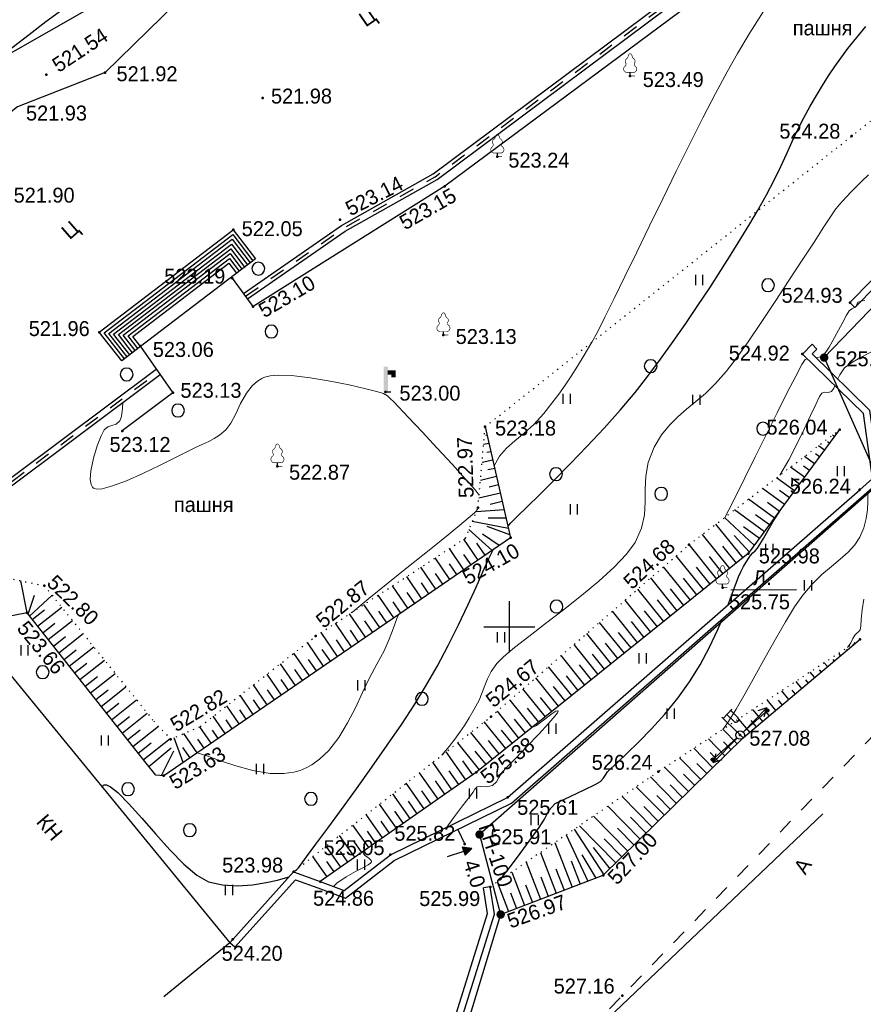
# Model space of a CAD drawing. Header units: millimetres. Extents: x -1999051 to 910003, y -179169 to 459591.
# Tile 367 of 656: x -1776276 to -1726781, y -35450 to 22313. Entities that reach past the tile are written whole.
import ezdxf

# ---------------------------------------------------------------- set-up
doc = ezdxf.new("R2010")
doc.units = ezdxf.units.MM
for name, pattern in [('Д_ТРОТ_ТРУБА', [3, 1.5, -1.5]), ('ДОРОГИ_СТРОЯЩ', [9, 8, -1]), ('Контура низ откосов  Штриховая 0.1-0.5 - - - - - - -', [0.6, 0.1, -0.5])]:
    doc.linetypes.add(name, pattern=pattern)
for name, color, linetype in [('(001) Сетка', 92, 'Continuous'), ('(004) Точки рельефа', 7, 'Continuous'), ('(004a) Точки рельефа (отк.)', 7, 'Continuous'), ('(007) Здания', 7, 'Continuous'), ('(011) Колодцы', 7, 'Continuous'), ('(013) Газ', 30, 'ИК_Газопровод -------г--------'), ('(022) Возд. Линии', 7, 'Continuous'), ('(025) Дорога', 7, 'Continuous'), ('(028) Гидротехн.', 7, 'Continuous'), ('(031) Горизонтали', 42, 'Continuous'), ('(035) Откосы', 7, 'Continuous'), ('(036) Растительность', 7, 'Continuous'), ('(038) Деревья', 7, 'Continuous'), ('(039) Земля', 7, 'Continuous'), ('(040) Ограда', 7, 'Continuous')]:
    doc.layers.add(name, color=color, linetype=linetype)
doc.layers.add('(032) Горизонтали утолщенные', color=32, linetype='Continuous', lineweight=30)
doc.styles.add('BM-431', font='txt')
doc.styles.add('D-431', font='txt')
doc.styles.add('P-131', font='txt')
doc.styles.add('S', font='txtwr', dxfattribs={"oblique": 15})
doc.styles.get("Standard").update_dxf_attribs({"font": 'isocpeui.ttf'})
doc.linetypes.add('GAZ_VOZDUSH', pattern='A,1,-2,["~",Standard,S=3,R=0,X=-1.5,Y=-1.5],-1,10', length=14)
doc.linetypes.add('ИК_Газопровод -------г--------', pattern='A,9,-0.6,["Г",Standard,S=1.2,R=0,X=0,Y=-0.6],-1.2', length=10.8)
doc.linetypes.add('ОГРАДА_БЕТ', pattern='A,4,["|",Standard,S=0.8,R=0,X=0,Y=-0.8],4', length=8)
doc.linetypes.add('ОТКОСЫ_НЕУКР', pattern='A,0.5,["|",Standard,S=1.2,R=0,X=0,Y=-1.2],1,["|",Standard,S=0.5,R=0,X=0,Y=-0.5],0.5', length=2)
doc.linetypes.add('ПОДПОРНАЯ СТЕНКА', pattern='A,2,["V",Standard,S=1.2,R=0,X=0,Y=-1.2],0.2,["V",Standard,S=0.8,R=0,X=0,Y=-0.8],0.25,["V",Standard,S=0.3,R=0,X=0,Y=-0.3],0.25', length=2.7)

# ---------------------------------------------------------------- blocks, each defined once
blk = doc.blocks.new('d')
at = {"layer": '(038) Деревья'}
blk.add_ellipse((0, 0), major_axis=(0.265, 0.265), ratio=1, start_param=5.497787, end_param=11.780972, dxfattribs=at)
blk = doc.blocks.new('I04010')
for p, q in [((-0.412273, 0.007146), (-0.412273, 1.207146)), ((0.387727, 1.207146), (0.387727, 0.007146))]:
    blk.add_line(p, q)
blk = doc.blocks.new('Setka')
at = {"layer": '(001) Сетка'}
for p, q in [((0, 1.5), (0, -1.5)), ((-1.5, 0), (1.5, 0))]:
    blk.add_line(p, q, dxfattribs=at)
blk = doc.blocks.new('karagach-flat-10-flat-1-flat-1')
at = {"layer": '(038) Деревья', "const_width": 0.0375}
for points in [[(-0.208, 1.009, 0.181567), (-0.117, 1.159, 0.303004)], [(0, 1.312, 0.246034), (-0.117, 1.159, 0.489079)], [(0, 1.312, -0.246034), (0.117, 1.159, -0.489079)], [(0.208, 1.009, -0.181567), (0.117, 1.159, -0.303004)], [(-0.315, 0.559, 0.626949), (-0.218, 0.206, 0.702465)], [(-0.315, 0.559, 0.383603), (-0.255, 0.753, 0.352912)], [(-0.208, 1.009, 0.430853), (-0.255, 0.753, 0.548276)], [(0.208, 1.009, -0.430853), (0.255, 0.753, -0.548276)], [(0.315, 0.559, -0.626949), (0.218, 0.206, -0.702465)], [(0.315, 0.559, -0.383603), (0.255, 0.753, -0.352912)]]:
    blk.add_lwpolyline(points, format="xyb", dxfattribs=at)
for points in [[(0, 0.206), (-0.218, 0.206)], [(0, 0), (0, 0.206)], [(0, 0.206), (0.218, 0.206)], [(0, 0), (0.281, 0)]]:
    blk.add_lwpolyline(points, dxfattribs=at)
at = {"layer": '(038) Деревья'}
blk.add_lwpolyline([(0, 0), (0, 0.206)], dxfattribs=at)
blk = doc.blocks.new('karagach-flat-39')
at = {"layer": '(038) Деревья', "const_width": 0.0375}
for points in [[(-0.208, 1.009, 0.181567), (-0.117, 1.159, 0.303004)], [(0, 1.312, 0.246034), (-0.117, 1.159, 0.489079)], [(0, 1.312, -0.246034), (0.117, 1.159, -0.489079)], [(0.208, 1.009, -0.181567), (0.117, 1.159, -0.303004)], [(-0.315, 0.559, 0.626949), (-0.218, 0.206, 0.702465)], [(-0.315, 0.559, 0.383603), (-0.255, 0.753, 0.352912)], [(-0.208, 1.009, 0.430853), (-0.255, 0.753, 0.548276)], [(0.208, 1.009, -0.430853), (0.255, 0.753, -0.548276)], [(0.315, 0.559, -0.626949), (0.218, 0.206, -0.702465)], [(0.315, 0.559, -0.383603), (0.255, 0.753, -0.352912)]]:
    blk.add_lwpolyline(points, format="xyb", dxfattribs=at)
for points in [[(0, 0.206), (-0.218, 0.206)], [(0, 0), (0, 0.206)], [(0, 0.206), (0.218, 0.206)], [(0, 0), (0.281, 0)]]:
    blk.add_lwpolyline(points, dxfattribs=at)
at = {"layer": '(038) Деревья'}
blk.add_lwpolyline([(0, 0), (0, 0.206)], dxfattribs=at)
blk = doc.blocks.new('s3-flat-12')
at = {"layer": '(022) Возд. Линии'}
h = blk.add_hatch(dxfattribs=at)
h.set_pattern_fill('ACET-2D-ANSI31', color=256, scale=0.01, angle=42.10705, style=0)
h.set_pattern_definition([(87.10704536, (-32363.724473, -79693.817726), (-0.031709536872, 0.001602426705), [])])
edge = h.paths.add_edge_path()
edge.add_arc((1.41, 1.274), 0.1, 0, 360)
blk.add_lwpolyline([(0, 0), (1.484, 1.341)], dxfattribs=at)
blk.add_circle((1.41, 1.274), 0.1, dxfattribs=at)
blk = doc.blocks.new('s4-flat-12')
at = {"layer": '(022) Возд. Линии'}
h = blk.add_hatch(dxfattribs=at)
h.set_pattern_fill('ACET-2D-ANSI31', color=256, scale=0.01, angle=222.10705, style=0)
h.set_pattern_definition([(267.10704536, (-32363.354527, -79693.48337), (0.031709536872, -0.001602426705), [])])
edge = h.paths.add_edge_path()
edge.add_arc((-1.41, -1.274), 0.1, 0, 360)
blk.add_lwpolyline([(0, 0), (-1.484, -1.341)], dxfattribs=at)
blk.add_circle((-1.41, -1.274), 0.1, dxfattribs=at)
blk = doc.blocks.new('prov-s-flat-9')
at = {"layer": '(022) Возд. Линии'}
for name, p in [('s3-flat-12', (0.184, 0.166)), ('s4-flat-12', (-0.186, -0.168))]:
    blk.add_blockref(name, p, dxfattribs=at)
blk = doc.blocks.new('S2-flat-9')
at = {"layer": '(022) Возд. Линии'}
for p, q in [((0, 0), (1.4, 1.428)), ((1.4, 1.428), (0.872, 1.246)), ((1.4, 1.428), (1.229, 0.896))]:
    blk.add_line(p, q, dxfattribs=at)
blk = doc.blocks.new('S1-flat-9')
at = {"layer": '(022) Возд. Линии'}
for p, q in [((0, 0), (-1.4, -1.428)), ((-1.4, -1.428), (-1.229, -0.896)), ((-1.4, -1.428), (-0.872, -1.246))]:
    blk.add_line(p, q, dxfattribs=at)
blk = doc.blocks.new('f-flat-8')
at = {"layer": '(022) Возд. Линии'}
for points in [[(-1, 0.98), (-0.475, 1.516)], [(-0.179, 0.175), (-1.071, 1.05)]]:
    blk.add_lwpolyline(points, dxfattribs=at)
blk.add_lwpolyline([(-0.123, 0.803), (-0.123, 0.803, 0.414214), (-0.125, 1.033), (-0.545, 1.444), (-0.772, 1.212), (-0.353, 0.801, 0.414214)], format="xyb", close=True, dxfattribs=at)
blk.add_circle((0, 0), 0.25, dxfattribs=at)
blk = doc.blocks.new('karagach-flat-38-flat-1')
at = {"layer": '(038) Деревья', "const_width": 0.0375}
for points in [[(-0.208, 1.009, 0.181567), (-0.117, 1.159, 0.303004)], [(0, 1.312, 0.246034), (-0.117, 1.159, 0.489079)], [(0, 1.312, -0.246034), (0.117, 1.159, -0.489079)], [(0.208, 1.009, -0.181567), (0.117, 1.159, -0.303004)], [(-0.315, 0.559, 0.626949), (-0.218, 0.206, 0.702465)], [(-0.315, 0.559, 0.383603), (-0.255, 0.753, 0.352912)], [(-0.208, 1.009, 0.430853), (-0.255, 0.753, 0.548276)], [(0.208, 1.009, -0.430853), (0.255, 0.753, -0.548276)], [(0.315, 0.559, -0.626949), (0.218, 0.206, -0.702465)], [(0.315, 0.559, -0.383603), (0.255, 0.753, -0.352912)]]:
    blk.add_lwpolyline(points, format="xyb", dxfattribs=at)
for points in [[(0, 0.206), (-0.218, 0.206)], [(0, 0), (0, 0.206)], [(0, 0.206), (0.218, 0.206)], [(0, 0), (0.281, 0)]]:
    blk.add_lwpolyline(points, dxfattribs=at)
at = {"layer": '(038) Деревья'}
blk.add_lwpolyline([(0, 0), (0, 0.206)], dxfattribs=at)
blk = doc.blocks.new('karagach-flat-11-flat-1-flat-1-flat-1')
at = {"layer": '(038) Деревья', "const_width": 0.0375}
for points in [[(-0.208, 1.009, 0.181567), (-0.117, 1.159, 0.303004)], [(0, 1.312, 0.246034), (-0.117, 1.159, 0.489079)], [(0, 1.312, -0.246034), (0.117, 1.159, -0.489079)], [(0.208, 1.009, -0.181567), (0.117, 1.159, -0.303004)], [(-0.315, 0.559, 0.626949), (-0.218, 0.206, 0.702465)], [(-0.315, 0.559, 0.383603), (-0.255, 0.753, 0.352912)], [(-0.208, 1.009, 0.430853), (-0.255, 0.753, 0.548276)], [(0.208, 1.009, -0.430853), (0.255, 0.753, -0.548276)], [(0.315, 0.559, -0.626949), (0.218, 0.206, -0.702465)], [(0.315, 0.559, -0.383603), (0.255, 0.753, -0.352912)]]:
    blk.add_lwpolyline(points, format="xyb", dxfattribs=at)
for points in [[(0, 0.206), (-0.218, 0.206)], [(0, 0), (0, 0.206)], [(0, 0.206), (0.218, 0.206)], [(0, 0), (0.281, 0)]]:
    blk.add_lwpolyline(points, dxfattribs=at)
at = {"layer": '(038) Деревья'}
blk.add_lwpolyline([(0, 0), (0, 0.206)], dxfattribs=at)
blk = doc.blocks.new('karagach-flat-31-flat-1-flat-1')
at = {"layer": '(038) Деревья', "const_width": 0.0375}
for points in [[(-0.208, 1.009, 0.181567), (-0.117, 1.159, 0.303004)], [(0, 1.312, 0.246034), (-0.117, 1.159, 0.489079)], [(0, 1.312, -0.246034), (0.117, 1.159, -0.489079)], [(0.208, 1.009, -0.181567), (0.117, 1.159, -0.303004)], [(-0.315, 0.559, 0.626949), (-0.218, 0.206, 0.702465)], [(-0.315, 0.559, 0.383603), (-0.255, 0.753, 0.352912)], [(-0.208, 1.009, 0.430853), (-0.255, 0.753, 0.548276)], [(0.208, 1.009, -0.430853), (0.255, 0.753, -0.548276)], [(0.315, 0.559, -0.626949), (0.218, 0.206, -0.702465)], [(0.315, 0.559, -0.383603), (0.255, 0.753, -0.352912)]]:
    blk.add_lwpolyline(points, format="xyb", dxfattribs=at)
for points in [[(0, 0.206), (-0.218, 0.206)], [(0, 0), (0, 0.206)], [(0, 0.206), (0.218, 0.206)], [(0, 0), (0.281, 0)]]:
    blk.add_lwpolyline(points, dxfattribs=at)
at = {"layer": '(038) Деревья'}
blk.add_lwpolyline([(0, 0), (0, 0.206)], dxfattribs=at)
blk = doc.blocks.new('I03040-flat-2-flat-1-flat-1')
at = {"layer": '(028) Гидротехн.'}
blk.add_line((0, 0), (0.4, 0), dxfattribs=at)
for points in [[(-0.025, -0.005), (0.225, -0.005), (-0.025, 1.475), (0.225, 1.475)], [(0.2, 1.26), (0.2, 1.01), (0.68, 1.26), (0.43, 1.01)], [(0.68, 1.26), (0.43, 1.01), (0.68, 0.845), (0.43, 0.845)]]:
    blk.add_trace(points, dxfattribs=at)
at = {"color": 4, "style": 'S', "oblique": 15}
blk.add_attdef('Z', (0.982, -0.055), '', height=1, dxfattribs=at)
blk = doc.blocks.new('wef-flat-5')
at = {"layer": '(025) Дорога', "linetype": 'Д_ТРОТ_ТРУБА'}
blk.add_hatch(color=0, dxfattribs=at).paths.add_polyline_path([(-490372.002, 2189558.479), (-490371.843, 2189558.005), (-490371.449, 2189558.402)])
at = {"layer": '(022) Возд. Линии', "color": 0}
for points in [[(-490372.87, 2189557.924), (-490371.922, 2189558.242)], [(-490371.449, 2189558.402), (-490372.002, 2189558.479)]]:
    blk.add_lwpolyline(points, dxfattribs=at)
at = {"layer": '(025) Дорога', "color": 0, "linetype": 'Д_ТРОТ_ТРУБА'}
blk.add_lwpolyline([(-490372.002, 2189558.479), (-490371.843, 2189558.005)], dxfattribs=at)
blk.add_lwpolyline([(-490372.002, 2189558.479), (-490371.843, 2189558.005), (-490371.449, 2189558.402), (-490372.002, 2189558.479)], close=True, dxfattribs=at)
blk = doc.blocks.new('A$C05d28b1e')
at = {"layer": '(013) Газ', "linetype": 'ByBlock'}
h = blk.add_hatch(color=0, dxfattribs=at)
edge = h.paths.add_edge_path()
edge.add_arc((52809, 3628), 250, 0, 360)
h = blk.add_hatch(color=0, dxfattribs=at)
edge = h.paths.add_edge_path()
edge.add_arc((32593, -24350), 250, 0, 360)
h = blk.add_hatch(color=0, dxfattribs=at)
edge = h.paths.add_edge_path()
edge.add_arc((33828, -29046), 250, 0, 360)
at = {"layer": '(004) Точки рельефа', "color": 7, "linetype": 'ByBlock', "lineweight": -2}
for p in [(7178, 20220), (10621, 20343), (41426, 20152), (19861, 18857), (54422, 16617), (33634, 15419), (30550, 13678), (24396, 11726), (18144, 11127), (18092, 8284), (19304, 6618), (54321, 6856), (10276, 5118), (30468, 4951), (12686, 4301), (51535, 3837), (52809, 3628), (14604, 1565), (27091, 1615), (32919, -434), (11624, -675), (53716, -601), (20731, -2745), (54893, -4123), (32500, -5170), (34414, -6941), (44874, -7353), (48358, -7873), (7060, -9755), (46846, -9869), (6041, -11346), (22972, -12715), (54916, -12897), (33259, -17439), (14467, -18764), (47875, -18518), (32403, -20704), (43078, -20666), (14060, -20907), (34236, -22176), (32593, -24350), (27363, -25536), (21677, -26536), (39851, -26739), (33213, -27422), (33828, -29046), (18105, -30503), (40976, -33812)]:
    blk.add_point(p, dxfattribs=at)
at = {"layer": '(004a) Точки рельефа (отк.)', "color": 7, "linetype": 'ByBlock', "lineweight": -2}
for p in [(31725, -24913), (23239, -27111)]:
    blk.add_point(p, dxfattribs=at)
at = {"layer": '(007) Здания', "ltscale": 600}
blk.add_lwpolyline([(2606, -12012), (17930, -30698), (14064, -33868)], dxfattribs=at)
at = {"layer": '(013) Газ', "linetype": 'GAZ_VOZDUSH', "ltscale": 600, "flags": 128}
blk.add_lwpolyline([(139039, 153682), (138885, 152734), (135454, 145357), (130316, 142546), (115842, 109039), (104824, 79051), (99727, 68744), (82201, 34139), (52809, 3628), (56082, -3749), (32593, -24350), (33828, -29046), (31852, -35564), (-6995, -77251), (-10648, -79274), (-22017, -90450), (-29954, -94459), (-74554, -132816), (-76953, -135094)], dxfattribs=at)
at = {"layer": '(022) Возд. Линии', "color": 0, "ltscale": 600, "flags": 128}
blk.add_lwpolyline([(47328, -10002), (51177, -9987)], dxfattribs=at)
at = {"layer": '(025) Дорога', "ltscale": 600}
for p, q in [((10558, 5082), (18106, 10847)), ((10840, 5045), (18069, 10566)), ((18069, 10566), (19126, 9183)), ((18106, 10847), (19284, 9304)), ((11122, 5009), (18031, 10286)), ((11403, 4972), (17994, 10006)), ((17994, 10006), (18808, 8940)), ((18031, 10286), (18967, 9061)), ((11685, 4936), (17956, 9725)), ((11966, 4899), (17919, 9445)), ((17919, 9445), (18490, 8697)), ((17956, 9725), (18649, 8819)), ((12248, 4862), (17881, 9165)), ((17881, 9165), (18331, 8576)), ((11752, 3548), (10558, 5082)), ((11909, 3669), (10840, 5045)), ((12067, 3790), (11122, 5009)), ((12225, 3912), (11403, 4972)), ((12383, 4035), (11685, 4936)), ((12541, 4157), (11966, 4899)), ((12699, 4280), (12248, 4862))]:
    blk.add_line(p, q, dxfattribs=at)
at = {"layer": '(025) Дорога', "linetype": 'Д_ТРОТ_ТРУБА', "ltscale": 600, "flags": 128}
blk.add_lwpolyline([(150815, 142076), (135921, 113311), (125552, 93370), (117383, 77821), (104208, 56333), (99627, 49152), (88708, 25275), (72217, 300), (60109, -13961), (40976, -33812), (21855, -53057), (7525, -67385), (-21145, -96032), (-41237, -115998), (-56020, -131074), (-73097, -148290), (-76079, -151266)], dxfattribs=at)
at = {"layer": '(025) Дорога', "ltscale": 600}
blk.add_lwpolyline([(10276, 5118), (18144, 11127), (19443, 9426), (12703, 4277), (11594, 3428), (10276, 5118)], dxfattribs=at)
at = {"layer": '(028) Гидротехн.', "ltscale": 600}
for points in [[(18749, 7396), (24490, 11379), (29877, 14402), (43402, 24495), (52791, 33697)], [(18977, 7068), (24703, 11039), (30096, 14066), (43663, 24191), (53071, 33411)], [(-68, -7283), (13619, 2948)], [(-505, -8109), (13859, 2628)]]:
    blk.add_lwpolyline(points, dxfattribs=at)
at = {"layer": '(028) Гидротехн.', "color": 3, "linetype": 'Д_ТРОТ_ТРУБА', "ltscale": 600, "flags": 128}
for points in [[(18863, 7232), (24596, 11209), (29987, 14234), (43533, 24343), (52931, 33554)], [(-625, -7949), (13739, 2788)]]:
    blk.add_lwpolyline(points, dxfattribs=at)
at = {"layer": '(031) Горизонтали', "color": 42, "linetype": 'Continuous', "lineweight": 0, "ltscale": 600}
for points in [[(30376, -19703), (30799, -19192), (31141, -18754), (31432, -18352), (31699, -17948), (31973, -17507), (32282, -16990), (32558, -16471), (32747, -16023), (32898, -15617), (33058, -15219), (33276, -14798), (33602, -14322), (33989, -13930), (34634, -13389), (35476, -12729), (36454, -11979), (37506, -11168), (38569, -10326), (39584, -9482), (40488, -8664), (41220, -7904), (41718, -7229), (42100, -6379), (42270, -5591), (42311, -4837), (42306, -4091), (42337, -3327), (42487, -2518), (42839, -1637), (43273, -913), (43733, -329), (44220, 161), (44734, 603), (45275, 1043), (45844, 1527), (46440, 2101), (47063, 2811), (47644, 3577), (48341, 4559), (49116, 5692), (49930, 6910), (50743, 8146), (51517, 9333), (52212, 10405), (52791, 11296), (53213, 11940), (53440, 12269), (53691, 12584), (53896, 12821), (54111, 13051), (54388, 13343), (54676, 13637), (55014, 13971), (55403, 14349)], [(33444, -2719), (33444, -2719), (33756, -2156), (34167, -1687), (34655, -1258), (35199, -812), (35775, -292), (36364, 356), (36831, 947), (37238, 1487), (37609, 2007), (37966, 2539), (38332, 3116), (38728, 3768), (39177, 4528), (39502, 5123), (39945, 5990), (40490, 7089), (41119, 8377), (41815, 9810), (42560, 11348), (43338, 12947), (44130, 14566), (44921, 16162), (45693, 17692), (46428, 19115), (47109, 20388), (47720, 21469), (48448, 22672), (49265, 23961)], [(52337, 3611), (52590, 3664), (52802, 3821), (52939, 4001), (53095, 4238), (53279, 4551), (53556, 5064), (53859, 5633), (54123, 6116), (54281, 6368), (54434, 6484), (54583, 6557), (54682, 6621), (54730, 6750), (54782, 6871), (54918, 6925), (55190, 7004)], [(54171, -13386), (54365, -13108), (54493, -12854), (54604, -12658), (54719, -12545), (54823, -12464), (54915, -12343), (54954, -12124), (54986, -11712), (55038, -11167), (55132, -10550)], [(53603, 2372), (53718, 2616), (54010, 3024), (54366, 3296), (54906, 3609), (55543, 3948), (56188, 4304), (56753, 4664), (57151, 5015), (57393, 5425), (57498, 5828), (57560, 6222), (57674, 6606), (57936, 6977), (58374, 7250), (59153, 7594), (60154, 7980), (61261, 8378), (62354, 8758), (63318, 9092), (63845, 9280)], [(46976, -5748), (47219, -5298), (47626, -4495), (48156, -3432), (48764, -2201), (49409, -895), (50049, 393), (50639, 1571), (51139, 2546), (51505, 3224), (51694, 3513), (51822, 3556)], [(32564, -4448), (32326, -4137), (31769, -3499), (30995, -2645), (30111, -1684), (29220, -726), (28427, 120), (27837, 743), (27555, 1033), (27354, 1234), (27185, 1386), (26948, 1517), (26613, 1618), (25911, 1799), (24947, 2022), (23828, 2249), (22661, 2444), (21552, 2568), (20780, 2592), (20302, 2553), (20046, 2496), (19938, 2457), (19809, 2395), (19570, 2248), (19258, 1976), (18914, 1541), (18570, 933), (18282, 322), (18007, -218), (17702, -615), (17340, -915), (17024, -1124), (16710, -1287), (16356, -1448), (15918, -1651), (15450, -1888), (14720, -2259), (13820, -2706), (12840, -3170), (11872, -3594), (11005, -3917), (10445, -4064), (10134, -4090), (9989, -4060), (9938, -4029), (9884, -3974), (9806, -3826), (9753, -3523), (9783, -3007), (9935, -2272), (10157, -1547), (10386, -954), (10559, -613), (10772, -433), (11019, -352), (11268, -271), (11488, -93), (11576, 177), (11635, 655), (11668, 990)], [(50210, -3278), (50727, -2374), (51206, -1452), (51638, -566), (52011, 230), (52313, 883), (52535, 1337), (52664, 1539), (52853, 1595), (53045, 1581), (53236, 1635), (53371, 1839), (53430, 1981)], [(46863, -18182), (47204, -17713), (47648, -16992), (48168, -16085), (48741, -15054), (49343, -13966), (49950, -12883), (50535, -11872), (51076, -10995), (51548, -10317), (52110, -9661), (52677, -9107), (53231, -8627), (53750, -8194), (54214, -7780), (54605, -7360), (54900, -6906), (55132, -6352), (55276, -5816), (55351, -5303), (55378, -4821), (55374, -4376), (55370, -4237)], [(25063, -11348), (25146, -11279), (26088, -10514), (27211, -9608), (28423, -8634), (29630, -7662), (30740, -6763), (31659, -6010), (32295, -5471), (32430, -5341)], [(16020, -19562), (16591, -19739), (17383, -20021), (18299, -20329), (19292, -20599), (20313, -20765), (21116, -20779), (21694, -20699), (22062, -20595), (22240, -20526), (22413, -20447), (22742, -20265), (23197, -19939), (23739, -19417), (24330, -18655), (24844, -17806), (25303, -16913), (25728, -16015), (26142, -15153), (26567, -14366), (26987, -13584), (27286, -12899), (27517, -12276), (27735, -11683), (27834, -11456)], [(30673, -23918), (31061, -23382), (31594, -22675), (32016, -22129), (32215, -21870), (32317, -21684), (32447, -21547), (32673, -21531), (33007, -21551), (33354, -21468), (33585, -21261), (33727, -21004), (33923, -20699), (34196, -20405), (34714, -19870), (35369, -19196), (36054, -18481), (36659, -17827), (37015, -17415), (37170, -17204), (37208, -17123), (37204, -17102), (37176, -17089), (37074, -17118), (36834, -17269), (36426, -17582), (35935, -17961), (35668, -18078)], [(24020, -27398), (24226, -27201), (24764, -26828), (25302, -26524), (25772, -26284), (26056, -26132), (26192, -26039), (26238, -25986), (26246, -25963), (26244, -25918), (26200, -25837), (26068, -25727), (25855, -25584), (25721, -25376)]]:
    blk.add_lwpolyline(points, dxfattribs=at)
at = {"layer": '(032) Горизонтали утолщенные', "color": 32, "linetype": 'Continuous', "lineweight": 30, "ltscale": 600}
for points in [[(34259, -6267), (34414, -6090), (34803, -5701), (35388, -5127), (36130, -4399), (36991, -3545), (37931, -2595), (38912, -1578), (39895, -523), (40842, 541), (41713, 1584), (42463, 2541), (43213, 3543), (43958, 4576), (44691, 5626), (45404, 6678), (46091, 7718), (46746, 8731), (47360, 9704), (47927, 10621), (48441, 11469), (48894, 12233), (49425, 13176), (49875, 14041), (50263, 14842), (50611, 15593), (50938, 16308), (51264, 17001), (51608, 17686), (51992, 18376), (52416, 19097), (52776, 19693), (53103, 20211), (53429, 20697), (53785, 21195), (54204, 21751), (54717, 22411), (55258, 23049)], [(4145, 20964), (4486, 21256), (5243, 21868), (6157, 22582), (7148, 23334), (8135, 24062), (9038, 24701), (9776, 25188), (10270, 25461), (10911, 25660), (11549, 25763), (12126, 25804), (12578, 25820), (12650, 25827)], [(47172, -10871), (47321, -10494), (47593, -9772), (47791, -9241), (47916, -8943), (48083, -8634), (48233, -8370), (48369, -8150), (48492, -7976), (48632, -7824), (48759, -7715), (48898, -7563), (49034, -7348), (49246, -6977), (49520, -6495), (49843, -5945), (50200, -5373)], [(21706, -26547), (21753, -26508), (21800, -26469), (21865, -26408), (21947, -26324), (22083, -26145), (22444, -25663), (22993, -24926), (23689, -23983), (24494, -22883), (25369, -21673), (26274, -20402), (27172, -19119), (28022, -17872), (28786, -16708), (29424, -15678), (30100, -14489), (30745, -13267), (31349, -12055), (31901, -10896), (32391, -9833), (32808, -8908), (33144, -8164), (33384, -7648)], [(33755, -27051), (33971, -26784), (34408, -26219), (34970, -25475), (35562, -24673), (36088, -23931), (36398, -23460), (36648, -22935), (36648, -22935), (36648, -22935), (36648, -22935), (36648, -22935), (36648, -22935), (36648, -22935), (36648, -22935), (36648, -22935), (36648, -22935), (36648, -22935), (37034, -22529), (37910, -22116), (38735, -21727), (39370, -21418), (39679, -21246), (39848, -21065), (39955, -20889), (40100, -20677), (40294, -20487), (40694, -20115), (41255, -19586), (41934, -18922), (42684, -18147), (43461, -17286), (44220, -16362), (44916, -15399), (45533, -14393), (46083, -13355), (46565, -12330), (46835, -11696)], [(10477, -21609), (10489, -21501), (10524, -21459), (10574, -21433), (10698, -21432), (10942, -21547), (11363, -21888), (12014, -22551), (12767, -23392), (13583, -24321), (14422, -25249), (15243, -26084), (16009, -26738), (16679, -27120), (17508, -27312), (18390, -27357), (19261, -27298), (20061, -27175), (20728, -27028), (21200, -26899), (21415, -26827)]]:
    blk.add_lwpolyline(points, dxfattribs=at)
at = {"layer": '(035) Откосы', "ltscale": 600}
for p, q in [((33031, -921), (32952, -939)), ((53422, -1000), (53305, -915)), ((33143, -1408), (32826, -1481)), ((52833, -1799), (52484, -1542)), ((53127, -1400), (53011, -1314)), ((33255, -1895), (33017, -1950)), ((52244, -2598), (51662, -2169)), ((52539, -2199), (52306, -2027)), ((33367, -2382), (32734, -2528)), ((33479, -2870), (33083, -2960)), ((51656, -3397), (50841, -2797)), ((51950, -2998), (51601, -2740)), ((33590, -3357), (32641, -3575)), ((51067, -4196), (50019, -3424)), ((51361, -3797), (50896, -3454)), ((33702, -3844), (33149, -3971)), ((33814, -4331), (32549, -4622)), ((50478, -4995), (49197, -4052)), ((50773, -4596), (50190, -4167)), ((33926, -4818), (33214, -4982)), ((49890, -5794), (48376, -4679)), ((50184, -5395), (49485, -4880)), ((34038, -5305), (32394, -5428)), ((48712, -7392), (46967, -5755)), ((49301, -6593), (47554, -5306)), ((49595, -6194), (48780, -5593)), ((34288, -6394), (32162, -5992)), ((34374, -6766), (33037, -6286)), ((34150, -5792), (33098, -5798)), ((48050, -8121), (46459, -6142)), ((49007, -6993), (48075, -6306)), ((33325, -7688), (31967, -6467)), ((33737, -7405), (32767, -6739)), ((47277, -8743), (45670, -6745)), ((48418, -7792), (47526, -6806)), ((32501, -8254), (31663, -7033)), ((32913, -7971), (32424, -7258)), ((46503, -9364), (44881, -7347)), ((47663, -8432), (46864, -7438)), ((31677, -8819), (30826, -7580)), ((32089, -8536), (31667, -7921)), ((45730, -9986), (44131, -7998)), ((46890, -9054), (46083, -8050)), ((30853, -9385), (29990, -8127)), ((31265, -9102), (30836, -8478)), ((44957, -10608), (43381, -8649)), ((29204, -10516), (28316, -9221)), ((30028, -9950), (29153, -8674)), ((30441, -9667), (30006, -9034)), ((46117, -9675), (45311, -8674)), ((6041, -11346), (5676, -9466)), ((28380, -11081), (27479, -9768)), ((29616, -10233), (29175, -9590)), ((44183, -11230), (42631, -9300)), ((45343, -10297), (44550, -9311)), ((27556, -11647), (26642, -10315)), ((28792, -10799), (28345, -10147)), ((43410, -11852), (41881, -9952)), ((44570, -10919), (43788, -9947)), ((26731, -12212), (25805, -10863)), ((27968, -11364), (27514, -10703)), ((42637, -12474), (41132, -10603)), ((43797, -11541), (43027, -10584)), ((6351, -11738), (7056, -11180)), ((6661, -12130), (8074, -11012)), ((25907, -12778), (24968, -11410)), ((27144, -11930), (26684, -11259)), ((41863, -13096), (40382, -11254)), ((43023, -12163), (42265, -11220)), ((6971, -12522), (7679, -11961)), ((7281, -12914), (8702, -11790)), ((25083, -13343), (24132, -11957)), ((26319, -12495), (25853, -11816)), ((41090, -13718), (39632, -11905)), ((42250, -12785), (41503, -11857)), ((7901, -13698), (9330, -12568)), ((24259, -13909), (23295, -12504)), ((25495, -13061), (25023, -12372)), ((40317, -14340), (38882, -12556)), ((41477, -13407), (40742, -12493)), ((7591, -13306), (8303, -12742)), ((23435, -14475), (22488, -13094)), ((24671, -13626), (24192, -12928)), ((39543, -14962), (38132, -13207)), ((40703, -14029), (39980, -13130)), ((54496, -13173), (54535, -13218)), ((8211, -14090), (8927, -13523)), ((8521, -14482), (9957, -13346)), ((22610, -15040), (21699, -13712)), ((23847, -14192), (23364, -13489)), ((38770, -15584), (37382, -13858)), ((39930, -14651), (39219, -13766)), ((53656, -13724), (53773, -13861)), ((54115, -13494), (54154, -13540)), ((8832, -14874), (9551, -14304)), ((9142, -15265), (10585, -14124)), ((21786, -15606), (20911, -14330)), ((23022, -14757), (22558, -14080)), ((39157, -15273), (38457, -14403)), ((52817, -14275), (53011, -14504)), ((53314, -14091), (53392, -14183)), ((9762, -16049), (11213, -14902)), ((20962, -16171), (20122, -14948)), ((22198, -15323), (21752, -14672)), ((37997, -16206), (36633, -14510)), ((51977, -14826), (52249, -15147)), ((52513, -14688), (52630, -14826)), ((9452, -15657), (10175, -15085)), ((20138, -16737), (19334, -15565)), ((21374, -15888), (20945, -15264)), ((37223, -16828), (35883, -15161)), ((38383, -15895), (37695, -15039)), ((51137, -15377), (51486, -15790)), ((51712, -15285), (51867, -15469)), ((10072, -16441), (10799, -15866)), ((10382, -16833), (11840, -15680)), ((20550, -16454), (20139, -15855)), ((36450, -17450), (35133, -15812)), ((37610, -16517), (36934, -15676)), ((50298, -15928), (50724, -16433)), ((50911, -15882), (51105, -16112)), ((10692, -17225), (11423, -16647)), ((11002, -17617), (12468, -16458)), ((19313, -17302), (18545, -16183)), ((19726, -17020), (19333, -16447)), ((35676, -18071), (34383, -16463)), ((36836, -17139), (36172, -16312)), ((49458, -16479), (49962, -17076)), ((50111, -16479), (50343, -16755)), ((11622, -18401), (13096, -17236)), ((18489, -17868), (17757, -16801)), ((18901, -17585), (18526, -17039)), ((34903, -18693), (33633, -17114)), ((36063, -17761), (35410, -16949)), ((48618, -17030), (49200, -17719)), ((49310, -17076), (49581, -17398)), ((11312, -18009), (12047, -17428)), ((17665, -18433), (16969, -17418)), ((18077, -18151), (17720, -17630)), ((34130, -19315), (32868, -17746)), ((35290, -18382), (34649, -17586)), ((47779, -17581), (48438, -18362)), ((48509, -17673), (48819, -18041)), ((11932, -18793), (12671, -18209)), ((12243, -19185), (13747, -17995)), ((16016, -19565), (15239, -18431)), ((16841, -18999), (16174, -18027)), ((17253, -18716), (16914, -18222)), ((33356, -19937), (32087, -18359)), ((34516, -19004), (33887, -18222)), ((46865, -18181), (47702, -19034)), ((47674, -18294), (48058, -18685)), ((12553, -19577), (13321, -18969)), ((12863, -19969), (14433, -18727)), ((15192, -20130), (14674, -18674)), ((16429, -19282), (16067, -18755)), ((32583, -20559), (31307, -18972)), ((33743, -19626), (33110, -18840)), ((46015, -18739), (46990, -19733)), ((46893, -18922), (47346, -19384)), ((13177, -20358), (14494, -19271)), ((13934, -20897), (14648, -19442)), ((15604, -19847), (15188, -19240)), ((31779, -21140), (30633, -19501)), ((32970, -20248), (32333, -19457)), ((45165, -19296), (46279, -20431)), ((46112, -19550), (46635, -20082)), ((30966, -21709), (29852, -20115)), ((32186, -20856), (31605, -20025)), ((44315, -19854), (45567, -21130)), ((45332, -20178), (45923, -20780)), ((30152, -22278), (29070, -20729)), ((31372, -21425), (30807, -20616)), ((43466, -20412), (44855, -21828)), ((29339, -22846), (28288, -21343)), ((30559, -21993), (30010, -21208)), ((42623, -20977), (44144, -22526)), ((44551, -20806), (45211, -21479)), ((29746, -22562), (29212, -21799)), ((41788, -21549), (43432, -23225)), ((43770, -21434), (44500, -22177)), ((28526, -23415), (27507, -21957)), ((28932, -23131), (28415, -22390)), ((40952, -22122), (42720, -23923)), ((42997, -22069), (43788, -22876)), ((27712, -23983), (26725, -22571)), ((28119, -23699), (27617, -22982)), ((40117, -22694), (42009, -24622)), ((42223, -22705), (43076, -23574)), ((26899, -24552), (25943, -23185)), ((27306, -24268), (26820, -23573)), ((39281, -23266), (41297, -25320)), ((41450, -23340), (42364, -24272)), ((26086, -25121), (25162, -23799)), ((26492, -24836), (26022, -24164)), ((38145, -24044), (39874, -26717)), ((38446, -23838), (40585, -26018)), ((40676, -23975), (41653, -24971)), ((25272, -25689), (24380, -24413)), ((25679, -25405), (25225, -24756)), ((37014, -24819), (38018, -27441)), ((37674, -24367), (38949, -27084)), ((39902, -24611), (40941, -25669)), ((24459, -26258), (23598, -25027)), ((24866, -25974), (24427, -25347)), ((36168, -25398), (37087, -27798)), ((39259, -25118), (40229, -26368)), ((23646, -26827), (22817, -25641)), ((24052, -26542), (23630, -25938)), ((35322, -25978), (36156, -28154)), ((37960, -25896), (38484, -27263)), ((38588, -25542), (39415, -26906)), ((34476, -26557), (35225, -28511)), ((37072, -26364), (37553, -27619)), ((33630, -27136), (34294, -28868)), ((36183, -26832), (36621, -27976)), ((35295, -27300), (35690, -28333)), ((34406, -27768), (34759, -28689))]:
    blk.add_line(p, q, dxfattribs=at)
at = {"layer": '(035) Откосы', "linetype": 'ОТКОСЫ_НЕУКР', "ltscale": 600}
for points in [[(-3144, 13637), (3538, 20617), (13070, 26067), (16560, 29702), (32147, 37578)], [(31313, 34229), (18232, 28730), (16486, 26110), (10621, 20343), (5487, 18347), (-1712, 12644)]]:
    blk.add_lwpolyline(points, dxfattribs=at)
at = {"layer": '(035) Откосы', "linetype": 'ПОДПОРНАЯ СТЕНКА', "ltscale": 600, "flags": 128}
for points in [[(52273, 35121), (54029, 33528), (44345, 23912), (30550, 13678), (19304, 6618), (18092, 8284)], [(12703, 4277), (14604, 1565), (11624, -675)]]:
    blk.add_lwpolyline(points, dxfattribs=at)
at = {"layer": '(035) Откосы', "linetype": 'Контура низ откосов  Штриховая 0.1-0.5 - - - - - - -', "ltscale": 600}
for points in [[(-36, -8697), (3116, -8932), (7060, -9755), (13475, -17705), (14467, -18764), (16214, -18009), (22972, -12715), (31760, -6970), (32500, -5170), (32919, -434)], [(21677, -26536), (33259, -17439), (44874, -7353), (53716, -601)], [(54916, -12897), (43078, -20666), (33213, -27422)]]:
    blk.add_lwpolyline(points, dxfattribs=at)
at = {"layer": '(035) Откосы', "ltscale": 600}
for points in [[(32919, -434), (34414, -6941), (14060, -20907), (13598, -20869), (13026, -20176), (6041, -11346), (2606, -12012)], [(53716, -601), (48358, -7873), (32403, -20704), (23239, -27111)], [(6102, -11423), (6477, -10306)], [(6190, -11534), (7509, -10311)], [(33828, -29046), (39851, -26739), (48074, -18669), (54916, -12897)]]:
    blk.add_lwpolyline(points, dxfattribs=at)
at = {"layer": '(039) Земля', "linetype": 'Контура низ откосов  Штриховая 0.1-0.5 - - - - - - -', "ltscale": 600, "flags": 128}
blk.add_lwpolyline([(32919, -434), (66557, 26239), (55525, 32839), (54029, 33528)], dxfattribs=at)
at = {"layer": '(040) Ограда', "linetype": 'ОГРАДА_БЕТ', "ltscale": 600, "flags": 128}
for points in [[(54321, 6856), (81458, 34429), (88020, 47853), (103060, 77194), (102668, 77349), (103071, 78364), (104105, 77984), (103725, 76950), (103429, 77058)], [(17930, -30698), (21677, -26536), (23239, -27111), (24647, -27629), (27363, -25536), (34236, -22176), (54893, -4123), (55646, -3465), (55109, 338), (55109, 338), (51535, 3837), (52095, 4409)], [(13362, -54586), (31037, -35432), (33051, -28987), (32818, -27483)]]:
    blk.add_lwpolyline(points, dxfattribs=at)
at = {"layer": '(040) Ограда', "ltscale": 600, "flags": 128}
for points in [[(54606, 6575), (81789, 34195), (88378, 47674), (103429, 77058)], [(54321, 6856), (54606, 6575)], [(52095, 4409), (52380, 4129), (52101, 3843)], [(18227, -30965), (21793, -27005), (23101, -27486), (24716, -28081), (27575, -25878), (34459, -22512), (55156, -4424), (56072, -3624), (55486, 528), (52101, 3843)], [(18227, -30965), (17930, -30698)]]:
    blk.add_lwpolyline(points, dxfattribs=at)
at = {"layer": '(040) Ограда', "ltscale": 600}
for points in [[(31306, -24053), (31725, -24913)], [(13656, -54857), (31392, -35637), (33461, -29018), (33213, -27422)], [(33213, -27422), (32818, -27483)]]:
    blk.add_lwpolyline(points, dxfattribs=at)
at = {"layer": '(001) Сетка', "xscale": 1000, "yscale": 1000, "zscale": 1000}
blk.add_blockref('Setka', (34335, -12169), dxfattribs=at)
at = {"layer": '(022) Возд. Линии', "xscale": 1000, "yscale": 1000, "zscale": 1000}
for name, p in [('karagach-flat-10-flat-1-flat-1', (41426, 20152)), ('karagach-flat-11-flat-1-flat-1-flat-1', (33634, 15419)), ('karagach-flat-31-flat-1-flat-1', (30468, 4951)), ('I03040-flat-2-flat-1-flat-1', (26991, 1620)), ('karagach-flat-38-flat-1', (20731, -2745)), ('karagach-flat-39', (46846, -9869)), ('prov-s-flat-9', (47875, -18518)), ('f-flat-8', (47875, -18518)), ('S2-flat-9', (48048, -18342)), ('S1-flat-9', (47699, -18698)), ('wef-flat-5', (490403581, -2189583574))]:
    blk.add_blockref(name, p, dxfattribs=at)
at = {"layer": '(036) Растительность', "linetype": 'Continuous', "xscale": 500, "yscale": 500, "zscale": 500}
for p in [(45483, 7872), (37708, 902), (45317, 845), (53797, -3342), (38126, -5585), (49593, -7902), (51870, -10038), (33851, -13092), (5899, -13852), (42169, -14322), (25664, -15903), (43806, -17565), (36862, -18449), (10609, -19142), (19713, -20814), (32213, -22252), (35830, -23815), (25643, -26419), (17899, -27917)]:
    blk.add_blockref('I04010', p, dxfattribs=at)
at = {"layer": '(038) Деревья', "linetype": 'Continuous', "xscale": 1000, "yscale": 1000, "zscale": 1000}
for p in [(19610, 8846), (49519, 7873), (20380, 5155), (42632, 3126), (11886, 2637), (14903, 523), (49227, -541), (37075, -3213), (43246, -4365), (37105, -10978), (6956, -14830), (29209, -16395), (11968, -21691), (22696, -22260), (15590, -24097)]:
    blk.add_blockref('d', p, dxfattribs=at)
at = {"layer": '(004) Точки рельефа', "style": 'D-431'}
blk.add_text('523.10', height=875, rotation=30.57659, dxfattribs=at).set_placement((19963, 5929))
blk.add_text('523.13', height=875, dxfattribs=at).set_placement((15043, 1268))
at = {"layer": '(004) Точки рельефа', "linetype": 'ByBlock', "char_height": 875, "attachment_point": 4, "style": 'D-431'}
for s, insert, rotation in [('521.54', (7656, 20679), 33.39067), ('523.14', (24819, 12291), 27.16418), ('523.15', (28005, 11459), 29.8754), ('522.97', (31816, -4606), 91.67406), ('524.68', (41241, -9708), 43.2506), ('524.10', (31699, -9355), 29.37427), ('522.80', (7445, -9359), 315.89483), ('522.87', (23166, -11959), 38.74865), ('523.66', (5732, -12007), 309.50323), ('524.67', (33138, -16619), 39.51556), ('522.82', (14568, -17992), 30.97772), ('525.38', (32809, -21105), 37.55402), ('523.63', (14517, -21380), 31.59543), ('527.00', (40343, -27065), 46.91703), ('526.97', (34260, -29467), 19.66057)]:
    blk.add_mtext(s, dxfattribs=dict(at, insert=insert, rotation=rotation))
for s, insert in [('521.92', (11290, 20271)), ('523.49', (42162, 19932)), ('521.98', (20353, 18962)), ('521.93', (5977, 17967)), ('524.28', (50179, 16904)), ('523.24', (34280, 15202)), ('521.90', (5254, 13150)), ('522.05', (18635, 11184)), ('523.19', (14092, 8397)), ('524.93', (50311, 7273)), ('521.96', (6140, 5322)), ('523.13', (31188, 4857)), ('523.06', (13419, 4096)), ('524.92', (47213, 3882)), ('525.02', (53464, 3548)), ('523.00', (27888, 1534)), ('523.18', (33498, -514)), ('526.04', (49425, -461)), ('523.12', (10881, -1476)), ('522.87', (21413, -3104)), ('526.24', (50791, -3925)), ('525.98', (48975, -8016)), ('525.75', (47223, -10706)), ('527.08', (48416, -18709)), ('526.24', (39168, -20126)), ('525.61', (34799, -22766)), ('525.05', (23437, -25128)), ('523.98', (17488, -26154)), ('525.99', (29051, -28117)), ('524.20', (17458, -31329)), ('527.16', (36938, -33249))]:
    blk.add_mtext(s, dxfattribs=dict(at, insert=insert))
at = {"layer": '(004a) Точки рельефа (отк.)', "linetype": 'ByBlock', "char_height": 875, "attachment_point": 4, "style": 'D-431'}
for s, insert in [('525.82', (27591, -24287)), ('525.91', (33221, -24490)), ('524.86', (22820, -28096))]:
    blk.add_mtext(s, dxfattribs=dict(at, insert=insert))
at = {"layer": '(007) Здания', "style": 'P-131'}
blk.add_text('КН', height=880, rotation=310.46154, dxfattribs=at).set_placement((6532, -23636))
at = {"layer": '(011) Колодцы', "style": 'BM-431'}
blk.add_text('Л.', height=875, dxfattribs=at).set_placement((48635, -9721))
at = {"layer": '(013) Газ', "color": 0, "linetype": 'Continuous', "style": 'BM-431'}
for s, p in [('ГН-100', (32517, -23894)), ('4.0', (31623, -26017))]:
    blk.add_text(s, height=875, rotation=288.58331, dxfattribs=at).set_placement(p)
at = {"layer": '(025) Дорога', "linetype": 'ДОРОГИ_СТРОЯЩ', "style": 'BM-431'}
for s, rotation, p in [('Ц', 34.6976, (25908, 22986, -492)), ('Ц', 41.2133, (8538, 10505, -492)), ('A', 57.47377, (51704, -26761))]:
    blk.add_text(s, height=875, rotation=rotation, dxfattribs=at).set_placement(p)
at = {"layer": '(039) Земля', "color": 0, "linetype": 'ByBlock', "style": 'BM-431'}
for p in [(50966, 22529), (14654, -5435)]:
    blk.add_text('пашня', height=875, dxfattribs=at).set_placement(p)

msp = doc.modelspace()

# ---------------------------------------------------------------- linework, layer by layer
msp.add_lwpolyline([(-1868643.41, -157023.61), (-1729151.25, -24270.45)])

# ---------------------------------------------------------------- next in the draw order: block references
at = {"color": 5, "lineweight": 50}
msp.add_blockref('A$C05d28b1e', (-1781886.09, -1136.91), dxfattribs=at)

doc.saveas('drawing.dxf')
